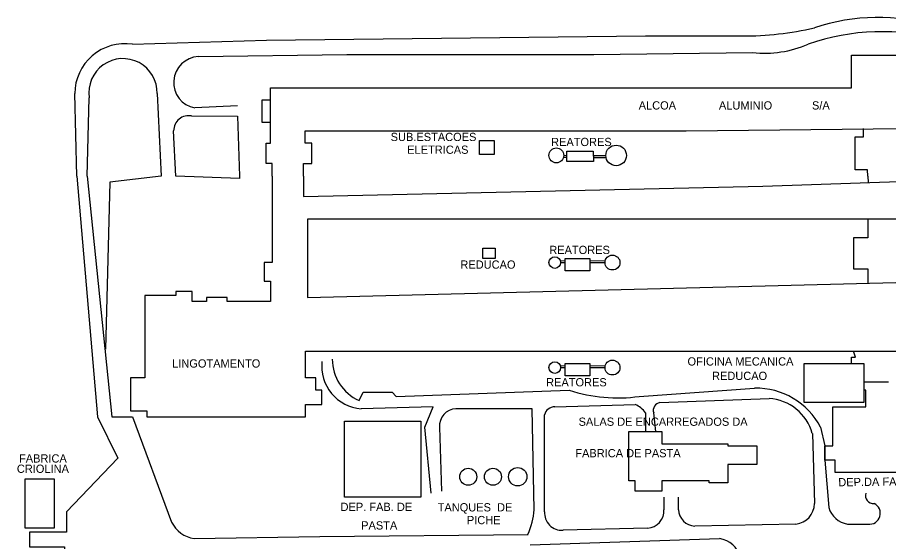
# Model space of a CAD drawing. Extents: x 325899 to 364828, y 7568995 to 7592502.
# Drawn here: x 335371.6 to 335794.4, y 7583824.4 to 7584078.9 of the extents above; entities that cross this region are included whole.
import ezdxf

# ---------------------------------------------------------------- set-up
doc = ezdxf.new("R2010")
doc.units = 0
for name, color, linetype in [('EDIFEXISTENT', 7, 'Continuous'), ('EDIFIDENTIF', 7, 'Continuous'), ('EDIFOBRAEXIS', 7, 'Continuous')]:
    doc.layers.add(name, color=color, linetype=linetype)

msp = doc.modelspace()

# ---------------------------------------------------------------- linework, layer by layer
at = {"layer": 'EDIFEXISTENT'}
for p, q in [((335776.35, 7584044.77), (335776.35, 7584060.58)), ((335776.35, 7584060.58), (335800.77, 7584060.58)), ((335494.47, 7584017.84), (335494.47, 7584044.77)), ((335494.47, 7584044.77), (335776.35, 7584044.77)), ((335490.39, 7584027.91), (335490.39, 7584038.91)), ((335490.39, 7584038.91), (335494.47, 7584038.91)), ((335494.47, 7584027.91), (335490.39, 7584027.91)), ((335511.16, 7584017.91), (335511.16, 7584023.91)), ((335511.16, 7584023.91), (335608.16, 7584023.91)), ((335608.16, 7584023.91), (335696.16, 7584023.91)), ((335696.16, 7584023.91), (335802.16, 7584024.91)), ((335782.16, 7584020.91), (335782.16, 7584024.91)), ((335492.25, 7584007.97), (335492.25, 7584017.84)), ((335492.25, 7584017.84), (335494.47, 7584017.84)), ((335514.39, 7584017.91), (335511.16, 7584017.91)), ((335514.39, 7584007.91), (335514.39, 7584017.91)), ((335595.91, 7584012.41), (335595.91, 7584019.13)), ((335595.91, 7584019.13), (335603.04, 7584019.13)), ((335603.04, 7584019.13), (335603.04, 7584012.39)), ((335778.16, 7584004.91), (335778.16, 7584020.91)), ((335778.16, 7584020.91), (335782.16, 7584020.91)), ((335638.16, 7584008.91), (335638.31, 7584013.92)), ((335638.31, 7584013.92), (335650.94, 7584013.92)), ((335650.94, 7584013.92), (335651.16, 7584008.91)), ((335603.04, 7584012.39), (335595.91, 7584012.41)), ((335636.66, 7584011.04), (335638.31, 7584010.91)), ((335636.76, 7584011.91), (335638.31, 7584011.91)), ((335651.16, 7584008.91), (335638.16, 7584008.91)), ((335650.94, 7584011.91), (335657.16, 7584011.91)), ((335650.94, 7584010.91), (335657.25, 7584010.93)), ((335495.16, 7584007.97), (335492.25, 7584007.97)), ((335495.16, 7584001.91), (335495.16, 7584007.97)), ((335510.39, 7584001.91), (335510.39, 7584007.91)), ((335510.39, 7584007.91), (335514.39, 7584007.91)), ((335784.16, 7584004.91), (335778.16, 7584004.91)), ((335784.39, 7584001.91), (335784.16, 7584004.91)), ((335495.16, 7584001.91), (335495.16, 7583959.91)), ((335510.39, 7584001.91), (335510.39, 7583991.91)), ((335733.39, 7583996.91), (335874.39, 7584001.91)), ((335784.39, 7584001.91), (335784.43, 7583998.72)), ((335510.39, 7583991.91), (335733.39, 7583996.91)), ((335654.39, 7583980.91), (335512.39, 7583980.91)), ((335512.39, 7583980.91), (335512.39, 7583942.91)), ((335807.39, 7583980.91), (335654.39, 7583980.91)), ((335784.39, 7583980.91), (335784.39, 7583971.91)), ((335784.39, 7583971.91), (335777.39, 7583971.91)), ((335777.39, 7583971.91), (335777.39, 7583956.91)), ((335597.39, 7583961.91), (335597.39, 7583966.91)), ((335597.39, 7583966.91), (335603.39, 7583966.91)), ((335603.39, 7583966.91), (335603.39, 7583961.91)), ((335495.16, 7583959.91), (335491.39, 7583959.91)), ((335491.39, 7583959.91), (335491.39, 7583950.91)), ((335603.39, 7583961.91), (335597.39, 7583961.91)), ((335635.08, 7583960.81), (335637.39, 7583960.91)), ((335635.22, 7583959.91), (335637.39, 7583959.91)), ((335637.39, 7583955.91), (335637.39, 7583961.91)), ((335637.39, 7583961.91), (335649.39, 7583961.91)), ((335649.39, 7583961.91), (335649.39, 7583955.91)), ((335649.39, 7583960.91), (335656.89, 7583960.79)), ((335649.39, 7583959.91), (335656.79, 7583959.91)), ((335512.39, 7583942.91), (336055.39, 7583956.91)), ((335649.39, 7583955.91), (335637.39, 7583955.91)), ((335777.39, 7583956.91), (335784.39, 7583956.91)), ((335784.39, 7583956.91), (335784.39, 7583949.98)), ((335491.39, 7583950.91), (335494.39, 7583950.91)), ((335494.39, 7583950.91), (335494.39, 7583940.91)), ((335456.39, 7583945.91), (335448.39, 7583945.91)), ((335448.39, 7583945.91), (335448.39, 7583943.91)), ((335456.39, 7583940.91), (335456.39, 7583945.91)), ((335448.39, 7583943.91), (335433.39, 7583943.91)), ((335433.39, 7583943.91), (335433.39, 7583903.91)), ((335463.39, 7583940.91), (335456.39, 7583940.91)), ((335473.39, 7583942.91), (335463.39, 7583942.91)), ((335463.39, 7583942.91), (335463.39, 7583940.91)), ((335473.39, 7583940.91), (335473.39, 7583942.91)), ((335494.39, 7583940.91), (335473.39, 7583940.91)), ((335511.39, 7583903.91), (335511.39, 7583916.91)), ((335511.39, 7583916.91), (335740.39, 7583916.91)), ((335740.39, 7583916.91), (335889.39, 7583916.91)), ((335778.39, 7583913.91), (335777.39, 7583916.91)), ((335776.39, 7583910.91), (335776.39, 7583913.91)), ((335776.39, 7583913.91), (335778.39, 7583913.91)), ((335635.08, 7583909.81), (335637.39, 7583909.91)), ((335635.22, 7583908.91), (335637.39, 7583908.91)), ((335637.39, 7583904.91), (335637.39, 7583910.91)), ((335637.39, 7583910.91), (335649.39, 7583910.91)), ((335649.39, 7583910.91), (335649.39, 7583904.91)), ((335649.39, 7583909.91), (335656.89, 7583909.79)), ((335649.39, 7583908.91), (335656.79, 7583908.91)), ((335753.39, 7583891.91), (335753.39, 7583910.91)), ((335753.39, 7583910.91), (335776.39, 7583910.91)), ((335776.39, 7583910.91), (335782.39, 7583910.91)), ((335782.39, 7583910.91), (335782.39, 7583897.91)), ((335433.39, 7583903.91), (335426.39, 7583903.91)), ((335426.39, 7583903.91), (335426.39, 7583887.91)), ((335516.39, 7583903.91), (335511.39, 7583903.91)), ((335516.39, 7583897.91), (335516.39, 7583903.91)), ((335649.39, 7583904.91), (335637.39, 7583904.91)), ((335782.39, 7583901.91), (335794.39, 7583901.91)), ((335519.39, 7583897.91), (335516.39, 7583897.91)), ((335519.39, 7583890.91), (335519.39, 7583897.91)), ((335783.39, 7583897.91), (335782.39, 7583897.91)), ((335782.39, 7583897.91), (335782.39, 7583891.91)), ((335783.39, 7583889.91), (335783.39, 7583897.91)), ((335511.39, 7583884.91), (335511.39, 7583890.91)), ((335511.39, 7583890.91), (335519.39, 7583890.91)), ((335782.39, 7583891.91), (335753.39, 7583891.91)), ((335426.39, 7583887.91), (335434.39, 7583887.91)), ((335434.39, 7583887.91), (335434.39, 7583884.91)), ((335767.39, 7583870.91), (335767.39, 7583889.91)), ((335767.39, 7583889.91), (335783.39, 7583889.91)), ((335434.39, 7583884.91), (335511.39, 7583884.91)), ((335530.39, 7583845.91), (335530.39, 7583882.91)), ((335530.39, 7583882.91), (335567.39, 7583882.91)), ((335567.39, 7583882.91), (335567.39, 7583845.91)), ((335668.39, 7583853.91), (335668.39, 7583877.91)), ((335668.39, 7583877.91), (335669.39, 7583877.91)), ((335669.39, 7583877.91), (335684.39, 7583877.91)), ((335684.39, 7583877.91), (335684.39, 7583871.91)), ((335684.39, 7583871.91), (335716.39, 7583871.91)), ((335716.39, 7583871.91), (335716.39, 7583870.91)), ((335716.39, 7583870.91), (335730.39, 7583870.91)), ((335730.39, 7583870.91), (335730.39, 7583861.91)), ((335763.39, 7583863.91), (335763.39, 7583870.91)), ((335763.39, 7583870.91), (335767.39, 7583870.91)), ((335730.39, 7583861.91), (335716.39, 7583861.91)), ((335716.39, 7583861.91), (335716.39, 7583852.91)), ((335768.39, 7583863.91), (335763.39, 7583863.91)), ((335768.39, 7583857.91), (335768.39, 7583863.91)), ((335846.39, 7583857.91), (335768.39, 7583857.91)), ((335375.39, 7583854.91), (335389.39, 7583854.91)), ((335375.39, 7583830.91), (335375.39, 7583854.91)), ((335389.39, 7583854.91), (335389.39, 7583830.91)), ((335671.39, 7583853.91), (335668.39, 7583853.91)), ((335671.39, 7583848.91), (335671.39, 7583853.91)), ((335707.39, 7583853.91), (335684.39, 7583853.91)), ((335684.39, 7583853.91), (335684.39, 7583848.91)), ((335707.39, 7583852.91), (335707.39, 7583853.91)), ((335716.39, 7583852.91), (335707.39, 7583852.91)), ((335684.39, 7583848.91), (335671.39, 7583848.91)), ((335567.39, 7583845.91), (335530.39, 7583845.91)), ((335389.39, 7583830.91), (335375.39, 7583830.91))]:
    msp.add_line(p, q, dxfattribs=at)
for centre, radius in [((335633.16, 7584011.91), 3.61), ((335662.16, 7584011.91), 5), ((335632.39, 7583959.91), 2.83), ((335660.39, 7583959.91), 3.61), ((335632.39, 7583908.91), 2.83), ((335660.39, 7583908.91), 3.61), ((335590.39, 7583855.91), 4.12), ((335602.39, 7583855.91), 4.12), ((335614.39, 7583855.91), 4.47)]:
    msp.add_circle(centre, radius, dxfattribs=at)
at = {"layer": 'EDIFOBRAEXIS'}
for points in [[(335427.39, 7584065.91), (335492.39, 7584067.91), (335676.39, 7584069.91), (335723.39, 7584069.91)], [(335459.39, 7584059.91), (335531.39, 7584060.91), (335651.39, 7584060.91), (335728.39, 7584061.91)], [(335400.39, 7584001.91), (335399.39, 7584041.91)], [(335405.39, 7584001.91), (335406.39, 7584039.91)], [(335439.39, 7584041.91), (335441.39, 7584001.91)], [(335478.39, 7584035.91), (335457.69, 7584034.95)], [(335456.14, 7584031.07), (335478.39, 7584030.91), (335479.39, 7584001.91)], [(335448.39, 7584001.91), (335447.39, 7584023.91)], [(335400.39, 7584001.91), (335410.39, 7583884.91), (335420.39, 7583864.91), (335395.39, 7583838.91), (335395.39, 7583828.91), (335377.39, 7583828.91), (335377.39, 7583821.91), (335394.39, 7583821.91), (335394.39, 7583758.91)], [(335405.39, 7584001.91), (335417.39, 7583884.91), (335427.39, 7583884.91), (335446.39, 7583833.91)], [(335441.39, 7584001.91), (335416.39, 7583998.91), (335414.39, 7583917.91)], [(335479.39, 7584001.91), (335479.44, 7584000.67), (335448.39, 7584001.91)], [(335673.39, 7583894.91), (335729.39, 7583898.91)], [(335537.39, 7583892.91), (335539.39, 7583896.91), (335553.39, 7583896.91), (335555.39, 7583894.91), (335639.39, 7583897.91)], [(335632.39, 7583889.91), (335671.39, 7583890.91)], [(335683.39, 7583891.91), (335736.39, 7583893.91)], [(335572.39, 7583847.91), (335569.39, 7583879.91), (335573.39, 7583889.91), (335538.39, 7583888.91)], [(335622.39, 7583839.91), (335621.39, 7583888.91), (335584.39, 7583888.91)], [(335627.39, 7583838.91), (335627.39, 7583885.91)], [(335676.39, 7583886.91), (335676.39, 7583877.91)], [(335681.39, 7583877.91), (335680.39, 7583886.91)], [(335576.39, 7583879.91), (335577.39, 7583848.91)], [(335761.39, 7583879.91), (335763.39, 7583870.91), (335763.39, 7583863.91), (335765.39, 7583840.91)], [(335757.39, 7583876.91), (335758.39, 7583842.91)], [(335685.39, 7583845.91), (335685.39, 7583839.91)], [(335692.39, 7583839.91), (335692.39, 7583845.91)], [(335677.39, 7583830.91), (335636.39, 7583829.91)], [(335749.39, 7583832.91), (335700.39, 7583831.91)], [(335774.39, 7583832.91), (335784.39, 7583832.91)], [(335457.39, 7583825.91), (335518.39, 7583826.91), (335619.39, 7583827.91)], [(335620.39, 7583822.91), (335712.39, 7583825.91)]]:
    msp.add_lwpolyline(points, dxfattribs=at)
for centre, radius, start, end in [((335789.5, 7583979.74), 99.17, 73.6634, 108.2787), ((335724.19, 7584218.06), 148.15, 269.6917, 283.348), ((335791.07, 7583963.79), 108.18, 74.2701, 109.2547), ((335423.76, 7584041.82), 24.36, 81.4164, 179.7862), ((335734.39, 7584114.54), 52.97, 263.4956, 293.3584), ((335460.04, 7584047.33), 12.6, 92.9496, 259.2633), ((335422.81, 7584042.33), 16.59, 358.5527, 188.3838), ((335454.74, 7584023.86), 7.35, 79.0013, 179.5694), ((335539.97, 7583909.56), 20.71, 173.4787, 265.6406), ((335546.43, 7583913.02), 22.04, 180.2662, 245.7815), ((335729.95, 7583863.4), 35.52, 27.7078, 90.8928), ((335662.89, 7583970.08), 75.9, 251.9629, 277.9522), ((335667.89, 7583881.41), 10.12, 32.9052, 69.7751), ((335684.03, 7583888.13), 3.84, 99.6375, 198.4349), ((335734.87, 7583870.57), 23.39, 15.7366, 86.2814), ((335584.9, 7583880.41), 8.52, 93.3941, 183.3388), ((335632.56, 7583884.58), 5.34, 91.7899, 165.5297), ((335786.98, 7583846.69), 3.79, 161.131, 276.1886), ((335582.89, 7583843.41), 39.65, 336.9911, 354.9364), ((335676.89, 7583839.41), 8.51, 273.3665, 3.3665), ((335700.89, 7583840.41), 8.51, 183.3665, 266.6335), ((335748.3, 7583842.94), 10.09, 276.1926, 359.833), ((335776.18, 7583843.98), 11.21, 195.8953, 260.8377), ((335785.12, 7583838.14), 5.28, 262.0976, 64.5039), ((335635.89, 7583838.41), 8.51, 176.6335, 273.3665), ((335459.37, 7583840.2), 14.42, 205.831, 262.1142), ((335710.48, 7583813.73), 12.33, 14.9562, 81.0694)]:
    msp.add_arc(centre, radius, start, end, dxfattribs=at)

# ---------------------------------------------------------------- texts
at = {"layer": 'EDIFIDENTIF'}
for s, p in [('ALCOA              ALUMINIO             S/A', (335673.11, 7584034.2)), ('SUB.ESTACOES', (335552.73, 7584018.89)), ('REATORES', (335630.59, 7584016.45)), ('ELETRICAS', (335560.76, 7584012.69)), ('REATORES', (335629.71, 7583964.03)), ('REDUCAO', (335586.58, 7583956.91)), ('LINGOTAMENTO', (335446.68, 7583908.91)), ('OFICINA MECANICA', (335696.81, 7583909.89)), ('REATORES', (335628.17, 7583899.78)), ('REDUCAO', (335708.71, 7583902.89)), ('SALAS DE ENCARREGADOS DA', (335643.94, 7583880.63)), ('FABRICA DE PASTA', (335642.35, 7583865.35)), ('FABRICA', (335372.36, 7583862.79)), ('CRIOLINA', (335371.31, 7583857.79)), ('DEP. FAB. DE', (335528.41, 7583839.28)), ('TANQUES  DE ', (335575.54, 7583839.06)), ('PICHE', (335589.73, 7583832.87)), ('PASTA', (335538.41, 7583830.28))]:
    msp.add_text(s, height=4, dxfattribs=at).set_placement(p)
msp.add_text('DEP.DA FABRICA DE PASTA', height=4, rotation=0.7252, dxfattribs=at).set_placement((335770, 7583851.23))

doc.saveas('drawing.dxf')
